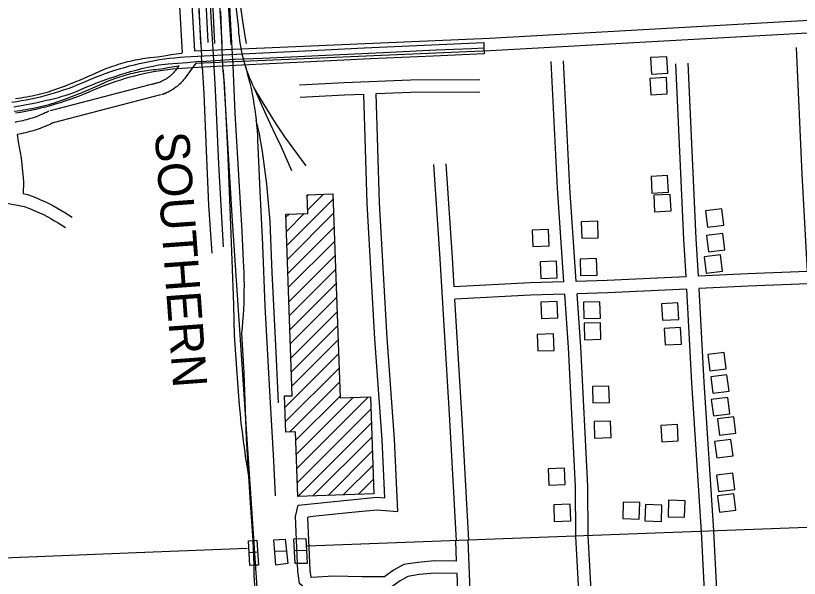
# Model space of a CAD drawing. Extents: x 3313447 to 3351316, y 703786 to 729172.
# Drawn here: x 3329944 to 3331846, y 717443 to 718809 of the extents above; entities that cross this region are included whole.
import ezdxf

# ---------------------------------------------------------------- set-up
doc = ezdxf.new("R2010")
doc.units = 0
for name, color, linetype in [('V-BLDG-OTLN', 7, 'Continuous'), ('V-BRDG-OTLN', 7, 'Continuous'), ('V-RAIL-IDEN', 7, 'Continuous'), ('V-RAIL-TRAK', 7, 'Continuous'), ('V-ROAD-CNTR', 7, 'Continuous')]:
    doc.layers.add(name, color=color, linetype=linetype)

msp = doc.modelspace()

# ---------------------------------------------------------------- linework, layer by layer
at = {"layer": 'V-BLDG-OTLN'}
for p, q in [((3330602.3, 718250.8), (3330714.6, 718363.2)), ((3330651.4, 718370.7), (3330654.5, 718373.8)), ((3330652.6, 718336.5), (3330691.1, 718375)), ((3330599.9, 718319.2), (3330607.8, 718327)), ((3330601.1, 718285), (3330644.4, 718328.3)), ((3330603.5, 718216.7), (3330715.8, 718329)), ((3330604.7, 718182.5), (3330717, 718294.9)), ((3330605.8, 718148.4), (3330718.2, 718260.7)), ((3330607, 718114.2), (3330719.4, 718226.5)), ((3330608.2, 718080), (3330720.6, 718192.4)), ((3330609.4, 718045.9), (3330721.8, 718158.2)), ((3330610.6, 718011.7), (3330723, 718124)), ((3330611.8, 717977.5), (3330724.1, 718089.9)), ((3330613, 717943.4), (3330725.3, 718055.7)), ((3330614.2, 717909.2), (3330726.5, 718021.6)), ((3330597.5, 717857.1), (3330727.7, 717987.4)), ((3330598.7, 717823), (3330728.9, 717953.2)), ((3330608.8, 717797.8), (3330730.1, 717919.1)), ((3330624.3, 717777.9), (3330731.3, 717884.9)), ((3330626.7, 717709.6), (3330800, 717882.8)), ((3330625.5, 717743.8), (3330763.3, 717881.6)), ((3330627.9, 717675.4), (3330806, 717853.6)), ((3330629.1, 717641.3), (3330807.2, 717819.4)), ((3330665.7, 717642.5), (3330808.4, 717785.3)), ((3330702.3, 717643.8), (3330809.6, 717751.1)), ((3330739, 717645.1), (3330810.8, 717716.9)), ((3330775.6, 717646.4), (3330812, 717682.8))]:
    msp.add_line(p, q, dxfattribs=at)
for points in [[(3331526.7, 718669.1), (3331524.5, 718709), (3331484.6, 718706.8), (3331486.8, 718666.9)], [(3331525.6, 718618.5), (3331523.4, 718658.4), (3331483.4, 718656.2), (3331485.6, 718616.3)], [(3331528.3, 718380.2), (3331526.1, 718420.2), (3331486.2, 718418), (3331488.4, 718378)], [(3330629.1, 717641.3), (3330623.6, 717798.3), (3330599.5, 717797.5), (3330596.5, 717885.4), (3330615, 717886), (3330599.6, 718326.8), (3330652.9, 718328.6), (3330651.3, 718373.7), (3330714.2, 718375.8), (3330731.4, 717880.5), (3330805, 717883), (3330813.2, 717647.7)], [(3331534.7, 718334.8), (3331532.5, 718374.7), (3331492.6, 718372.5), (3331494.8, 718332.6)], [(3331618, 718334.5), (3331623.1, 718294.9), (3331662.8, 718299.9), (3331657.7, 718339.6)], [(3331316.7, 718308.3), (3331317.9, 718268.3), (3331357.9, 718269.5), (3331356.7, 718309.5)], [(3331238.9, 718249.4), (3331237.3, 718289.3), (3331197.3, 718287.7), (3331198.9, 718247.8)], [(3331620.6, 718274.9), (3331625.7, 718235.3), (3331665.4, 718240.3), (3331660.3, 718280)], [(3331614.8, 718223), (3331619.9, 718183.3), (3331659.6, 718188.4), (3331654.5, 718228.1)], [(3331258.5, 718172.4), (3331256.9, 718212.3), (3331216.9, 718210.7), (3331218.5, 718170.8)], [(3331314, 718217.5), (3331315.1, 718177.6), (3331355.1, 718178.7), (3331354, 718218.7)], [(3331260.1, 718074.9), (3331258.5, 718114.8), (3331218.5, 718113.3), (3331220.1, 718073.3)], [(3331322.1, 718112.9), (3331323.3, 718073), (3331363.3, 718074.1), (3331362.1, 718114.1)], [(3331553.5, 718071.3), (3331551.3, 718111.2), (3331511.3, 718109), (3331513.5, 718069.1)], [(3331323.5, 718061.8), (3331324.6, 718021.8), (3331364.6, 718023), (3331363.4, 718063)], [(3331251, 717996.1), (3331249.4, 718036.1), (3331209.4, 718034.5), (3331211, 717994.5)], [(3331560.1, 718011.3), (3331557.9, 718051.3), (3331517.9, 718049.1), (3331520.1, 718009.1)], [(3331623.6, 717985.9), (3331628.7, 717946.2), (3331668.3, 717951.3), (3331663.2, 717990.9)], [(3331630.8, 717931.7), (3331635.9, 717892), (3331675.5, 717897.1), (3331670.4, 717936.7)], [(3331343.7, 717908.3), (3331344.9, 717868.3), (3331384.9, 717869.5), (3331383.7, 717909.5)], [(3331632.4, 717876.6), (3331637.5, 717836.9), (3331677.2, 717842), (3331672.1, 717881.7)], [(3331647.4, 717829.9), (3331652.5, 717790.2), (3331692.2, 717795.3), (3331687.1, 717835)], [(3331348, 717823.1), (3331349.2, 717783.1), (3331389.1, 717784.2), (3331388, 717824.2)], [(3331552.2, 717776.3), (3331550, 717816.2), (3331510, 717814), (3331512.2, 717774.1)], [(3331640.4, 717774.4), (3331645.5, 717734.8), (3331685.2, 717739.9), (3331680.1, 717779.5)], [(3331277.9, 717670.4), (3331276.3, 717710.3), (3331236.3, 717708.8), (3331237.9, 717668.8)], [(3331644.8, 717693), (3331649.9, 717653.4), (3331689.6, 717658.5), (3331684.5, 717698.1)], [(3331647.4, 717643), (3331652.5, 717603.3), (3331692.2, 717608.4), (3331687.1, 717648.1)], [(3331291.3, 717582.3), (3331289.7, 717622.3), (3331249.8, 717620.7), (3331251.3, 717580.8)], [(3331417.3, 717587.8), (3331457.2, 717586.5), (3331458.5, 717626.5), (3331418.5, 717627.8)], [(3331471.2, 717581.8), (3331511.2, 717580.6), (3331512.4, 717620.6), (3331472.4, 717621.8)], [(3331527.5, 717592.1), (3331567.4, 717590.8), (3331568.7, 717630.8), (3331528.7, 717632.1)]]:
    msp.add_lwpolyline(points, close=True, dxfattribs=at)
at = {"layer": 'V-BRDG-OTLN'}
for p, q in [((3330510.5, 717505.7), (3330531.5, 717506.8)), ((3330572.9, 717508.7), (3330601.3, 717509.7)), ((3330620.7, 717510.4), (3330649.5, 717511.3))]:
    msp.add_line(p, q, dxfattribs=at)
for points in [[(3329935.1, 718598.8), (3329946.7, 718600.5), (3329958.2, 718602.3), (3329969.8, 718604.4), (3329981.3, 718606.6), (3329992.7, 718609.1), (3330004.2, 718611.8), (3330015.5, 718614.6), (3330026.8, 718617.7), (3330038.1, 718621), (3330049.3, 718624.5), (3330060.4, 718628.2), (3330071.5, 718632), (3330082.5, 718636.1), (3330093.4, 718640.4), (3330104.3, 718644.8), (3330115.1, 718649.5), (3330126.5, 718654.4), (3330137.9, 718659.1), (3330149.5, 718663.6), (3330161.1, 718667.9), (3330172.8, 718672), (3330184.6, 718675.9), (3330196.4, 718679.6), (3330208.3, 718683.1), (3330220.3, 718686.4), (3330232.3, 718689.5), (3330244.4, 718692.3), (3330256.5, 718695), (3330268.7, 718697.5), (3330280.9, 718699.7), (3330293.1, 718701.8), (3330305.4, 718703.6), (3330317.7, 718705.2), (3330330, 718706.6), (3330342.3, 718707.8), (3330354.7, 718708.8), (3330527.2, 718717.6), (3330646.5, 718723.1), (3330789.5, 718730.2), (3330954.5, 718737.4), (3331080.6, 718743.6), (3331080.7, 718730.5), (3331080.8, 718716), (3330957.7, 718710.5), (3330805.1, 718703.4), (3330627.2, 718695.1), (3330492.8, 718688.6), (3330371.9, 718682), (3330360.2, 718681.5), (3330348.4, 718680.7), (3330336.7, 718679.8), (3330325, 718678.7), (3330313.3, 718677.3), (3330301.6, 718675.7), (3330290, 718673.9), (3330278.4, 718672), (3330266.8, 718669.8), (3330255.3, 718667.3), (3330243.8, 718664.7), (3330232.4, 718661.9), (3330221, 718658.9), (3330209.7, 718655.7), (3330198.4, 718652.2), (3330187.2, 718648.6), (3330176.1, 718644.8), (3330165, 718640.7), (3330154, 718636.5), (3330143.1, 718632.1), (3330132.3, 718627.5), (3330121.5, 718622.6), (3330110.1, 718617.9), (3330098.6, 718613.3), (3330087, 718608.9), (3330075.4, 718604.7), (3330063.7, 718600.7), (3330051.9, 718597), (3330040, 718593.4), (3330028.1, 718590), (3330016.2, 718586.8), (3330004.1, 718583.8), (3329992.1, 718581), (3329980, 718578.4), (3329967.8, 718576), (3329955.7, 718573.8), (3329943.4, 718571.8)], [(3329940.1, 718587), (3329953.3, 718589.3), (3329966.5, 718591.7), (3329979.7, 718594.3), (3329992.9, 718597.2), (3330005.9, 718600.2), (3330019, 718603.4), (3330028.7, 718605.4), (3330038.3, 718607.7), (3330047.9, 718610.2), (3330057.4, 718612.9), (3330066.9, 718615.9), (3330076.2, 718619), (3330085.5, 718622.4), (3330094.8, 718626), (3330103.9, 718629.8), (3330116.8, 718635.4), (3330129.8, 718640.8), (3330143, 718646), (3330156.1, 718651), (3330169.4, 718655.7), (3330182.8, 718660.3), (3330196.2, 718664.7), (3330209.6, 718668.8), (3330223.2, 718672.7), (3330236.8, 718676.5), (3330250.4, 718680), (3330264.1, 718683.3), (3330277.9, 718686.3), (3330291.7, 718689.2), (3330314.6, 718691.3), (3330337.4, 718693.3), (3330360.3, 718695.2), (3330383.3, 718696.9), (3330406.2, 718698.5), (3330429.1, 718700), (3330452.1, 718701.3), (3330475, 718702.6), (3330498, 718703.7), (3330521, 718704.7), (3330543.9, 718705.5), (3330679.7, 718712.1), (3330836, 718719.3), (3330964.7, 718725.9), (3331050.3, 718729.2), (3331080.7, 718730.5)]]:
    msp.add_lwpolyline(points, dxfattribs=at)
for points in [[(3330529.7, 717535.1), (3330533.6, 717474.6), (3330523.2, 717474.2), (3330512.4, 717473.6), (3330508.9, 717533.8), (3330520.4, 717534.5)], [(3330575.4, 717474.3), (3330570.8, 717536.4), (3330598.2, 717537.4), (3330605, 717478.6)], [(3330622.1, 717478.3), (3330619.4, 717538.7), (3330648.1, 717539.4), (3330651.3, 717478.9)]]:
    msp.add_lwpolyline(points, close=True, dxfattribs=at)
at = {"layer": 'V-RAIL-TRAK'}
for p, q in [((3330396.7, 718683.3), (3330395.2, 718710.9)), ((3330425.6, 718684.9), (3330424, 718712.4)), ((3330471.6, 718687.4), (3330470.2, 718714.7)), ((3330493.4, 718715.9), (3330500.6, 718688.9)), ((3330588.3, 718489.8), (3330613.8, 718432.3))]:
    msp.add_line(p, q, dxfattribs=at)
for points in [[(3330381.3, 719000), (3330389, 718819.3), (3330395.2, 718710.9)], [(3330470.2, 718714.7), (3330464.9, 718816.1), (3330459.5, 718928.5), (3330454, 719000)], [(3330454, 719000), (3330472.8, 718879.6), (3330484.1, 718784.1), (3330484.6, 718775), (3330485.3, 718765.9), (3330486.3, 718756.8), (3330487.5, 718747.7), (3330488.9, 718738.6), (3330490.5, 718729.6), (3330492.3, 718720.6), (3330493.4, 718715.9)], [(3330424, 718712.4), (3330418.5, 718805.1), (3330412.1, 718930.4)], [(3330525.8, 717402.3), (3330523.2, 717449.5), (3330523.2, 717474.2), (3330520.4, 717534.5), (3330514.2, 717624.8), (3330510, 717689.9), (3330506.4, 717711.5), (3330503.1, 717733.1), (3330499.9, 717754.7), (3330497, 717776.3), (3330494.3, 717798), (3330491.8, 717819.7), (3330489.5, 717841.5), (3330487.4, 717863.2), (3330485.6, 717885), (3330484, 717906.8), (3330482.6, 717928.6), (3330474.9, 718033), (3330473.8, 718106.5), (3330469.5, 718214.8), (3330465.1, 718341), (3330459.4, 718484), (3330450.8, 718644.9), (3330446.6, 718683.8), (3330442.2, 718818.4)], [(3330396.7, 718683.3), (3330400.4, 718619.5), (3330405.4, 718500.8), (3330412.2, 718348.3), (3330419.9, 718231.8)], [(3330448.5, 718247), (3330437.6, 718448.2), (3330428.9, 718628.4), (3330425.6, 718684.9)], [(3330492.9, 718037.3), (3330494.4, 718051.9), (3330495.7, 718066.5), (3330496.8, 718081.2), (3330497.6, 718095.9), (3330498.3, 718110.6), (3330498.8, 718125.3), (3330499, 718140), (3330499.1, 718154.7), (3330498.9, 718169.4), (3330498.6, 718184.1), (3330498, 718198.8), (3330497.2, 718213.5), (3330494, 718285.3), (3330485.8, 718421.3), (3330477.2, 718571.7), (3330471.6, 718687.4)], [(3330500.6, 718688.9), (3330502.7, 718681.7), (3330506.2, 718669.3), (3330509.4, 718656.8), (3330512.4, 718644.3), (3330515.3, 718631.7), (3330517.8, 718619.1), (3330520.2, 718606.4), (3330522.4, 718593.7), (3330524.3, 718580.9), (3330526.1, 718568.2), (3330527.6, 718555.4), (3330527.7, 718554.6), (3330528.9, 718542.5), (3330529.9, 718529.7), (3330530.8, 718516.8), (3330531.4, 718504), (3330531.8, 718491.1), (3330536.8, 718382.7), (3330542.8, 718252), (3330549.2, 718103), (3330559.6, 717911.6), (3330569.6, 717727.9), (3330573.7, 717642.7)], [(3330500.6, 718688.9), (3330501.8, 718685.3), (3330504.6, 718676.6), (3330507.7, 718668), (3330511, 718659.4), (3330514.5, 718651), (3330518.2, 718642.6), (3330522.1, 718634.3), (3330522.2, 718634.2), (3330532.2, 718616.9), (3330542.4, 718599.6), (3330552.8, 718582.4), (3330563.4, 718565.3), (3330574.2, 718548.4), (3330585.2, 718531.5), (3330596.3, 718514.8), (3330648.1, 718443.9)], [(3330522.2, 718634.2), (3330535, 718605.2), (3330548, 718576.2), (3330561.2, 718547.3), (3330574.7, 718518.5), (3330588.3, 718489.8)], [(3330582.4, 717868.8), (3330576, 717991.5), (3330566.5, 718184.7), (3330561.4, 718309.1), (3330553.3, 718399.7), (3330543, 718479.1), (3330535.4, 718525.4), (3330527.7, 718554.6)], [(3330510, 717689.9), (3330504.2, 717782.2), (3330498.7, 717941.5), (3330492.9, 718037.3)]]:
    msp.add_lwpolyline(points, dxfattribs=at)
at = {"layer": 'V-ROAD-CNTR'}
for points in [[(3330000.9, 727371.9), (3330011.6, 727012.1), (3330035.2, 726652.6), (3330064.9, 725878.2), (3330103.9, 725200.1), (3330125.1, 724765.2), (3330141.9, 724403.2), (3330158.8, 724097.3), (3330186.3, 723532.1), (3330236.4, 722578.7), (3330273.8, 721897.8), (3330314.5, 721094.9), (3330366.7, 720143), (3330425.8, 719049.4), (3330444.1, 718741)], [(3330466.9, 718738.2), (3330443.3, 719091.6), (3330425.1, 719389.4), (3330397.6, 719905.3), (3330375.8, 720281.9), (3330354.7, 720674.1), (3330332.4, 721137.8), (3330309.1, 721591.1), (3330299.2, 721854.1), (3330279.3, 722188.2), (3330255.7, 722605.3), (3330239.5, 722940.1), (3330206.8, 723536.2), (3330170.6, 724242), (3330145.9, 724754), (3330120.4, 725277), (3330081.8, 725930.6), (3330062.3, 726434.2), (3330049.6, 726666.1), (3330008.6, 727333.2), (3330005.4, 727371.9)], [(3330346.2, 720517.6), (3330346.2, 720517.8), (3330333.8, 720413.1), (3330331, 720255.6), (3330331.8, 720130.7), (3330346.1, 719942), (3330384.7, 719228.9), (3330387.9, 718849.5), (3330392.4, 718740.9)], [(3330427.7, 718740.8), (3330417.4, 718942.8), (3330391, 719432.4), (3330367.7, 719842.1), (3330351.1, 720136.8), (3330339.7, 720384.5)], [(3330384.8, 719216.7), (3330406.3, 718825), (3330410.1, 718743.5)], [(3330323.9, 719141.4), (3330348.2, 718718)], [(3330353.8, 719144), (3330377.9, 718723)], [(3330504.3, 718741.1), (3330501.1, 718758.5), (3330495.4, 718795), (3330480, 718904.4), (3330468.4, 719008.7)], [(3330377.9, 718723), (3331094.4, 718754.3), (3331883.9, 718798.3)], [(3330381.1, 718693.1), (3331095.9, 718724.3), (3332549.7, 718805.3)], [(3331865.5, 718187.8), (3331852.6, 718423.8), (3331839.2, 718731.2)], [(3330148.6, 718674.1), (3330154, 718676.4), (3330159.6, 718678.6), (3330165.1, 718680.8), (3330170.7, 718682.9), (3330176.4, 718685), (3330182.1, 718686.9), (3330187.7, 718688.8), (3330193.5, 718690.6), (3330199.2, 718692.3), (3330205, 718694), (3330210.8, 718695.5), (3330216.6, 718697), (3330222.4, 718698.4), (3330228.3, 718699.7), (3330234.1, 718701), (3330240, 718702.1), (3330245.9, 718703.2), (3330251.8, 718704.2), (3330257.7, 718705.1), (3330263.7, 718706), (3330269.6, 718706.7), (3330288, 718708.8)], [(3330288, 718708.8), (3330309.1, 718712.2), (3330321.2, 718714), (3330333.3, 718715.8), (3330348.2, 718717.9)], [(3330340.1, 718687.4), (3330331.7, 718675.6), (3330330.2, 718673.7), (3330328.7, 718671.9), (3330327.2, 718670.1), (3330325.6, 718668.3), (3330324, 718666.6), (3330322.3, 718665), (3330320.6, 718663.3), (3330318.8, 718661.8), (3330317, 718660.3), (3330315.1, 718658.8), (3330313.2, 718657.4), (3330311.3, 718656.1), (3330309.3, 718654.8), (3330307.3, 718653.6), (3330305.2, 718652.4), (3330303.1, 718651.3), (3330301, 718650.2), (3330298.9, 718649.2), (3330296.7, 718648.3), (3330294.5, 718647.4), (3330292.3, 718646.6), (3330290, 718645.9), (3330274.9, 718641.3)], [(3330289.9, 718678.6), (3330301.9, 718680.6), (3330313.7, 718682.5), (3330339.4, 718686.5)], [(3330381.1, 718693.1), (3330355.8, 718657.8), (3330353.9, 718655.2), (3330351.8, 718652.7), (3330349.7, 718650.2), (3330347.6, 718647.9), (3330345.3, 718645.5), (3330343, 718643.3), (3330340.7, 718641.1), (3330338.3, 718639), (3330335.8, 718636.9), (3330333.2, 718634.9), (3330330.6, 718633), (3330328, 718631.2), (3330325.3, 718629.4), (3330322.5, 718627.7), (3330319.7, 718626.1), (3330316.9, 718624.6), (3330314, 718623.2), (3330311.1, 718621.8), (3330308.1, 718620.6), (3330305.1, 718619.4), (3330302.1, 718618.3), (3330299.1, 718617.3), (3330309.2, 718620.3)], [(3331274.6, 718162.7), (3331259, 718389.4), (3331243.6, 718697.4)], [(3331304.6, 718163.6), (3331288.9, 718391.2), (3331273.6, 718698.9)], [(3331571, 718174.8), (3331566, 718265.9), (3331545.9, 718692)], [(3331601, 718176.2), (3331595.9, 718267.4), (3331575.9, 718693.4)], [(3330027.5, 718624.9), (3330036.9, 718628.2), (3330046.2, 718631.5), (3330055.4, 718635), (3330064.7, 718638.4), (3330073.9, 718642), (3330083.1, 718645.6), (3330092.3, 718649.3), (3330101.4, 718653.1), (3330110.5, 718657), (3330119.5, 718660.9), (3330128.6, 718664.9), (3330137.6, 718669), (3330146.6, 718673.1), (3330148.1, 718673.8)], [(3330160.3, 718646.4), (3330165.5, 718648.7), (3330170.7, 718650.8), (3330175.9, 718652.8), (3330181.1, 718654.8), (3330186.4, 718656.7), (3330191.7, 718658.5), (3330197, 718660.3), (3330202.3, 718661.9), (3330207.6, 718663.5), (3330213, 718665.1), (3330218.4, 718666.5), (3330223.8, 718667.9), (3330229.2, 718669.2), (3330234.7, 718670.4), (3330240.1, 718671.6), (3330245.6, 718672.7), (3330251.1, 718673.7), (3330256.6, 718674.6), (3330262.1, 718675.5), (3330267.6, 718676.2), (3330273.2, 718676.9), (3330278.7, 718677.5), (3330284.3, 718678.1), (3330288.7, 718678.5)], [(3330448, 718675.5), (3330468.9, 718322.6), (3330537.9, 717299.3), (3330567.2, 716734)], [(3330288.3, 718645.3), (3330027.5, 718577.5)], [(3330037.4, 718596.6), (3330046.9, 718599.9), (3330056.4, 718603.3), (3330065.9, 718606.8), (3330075.4, 718610.4), (3330084.8, 718614.1), (3330094.2, 718617.8), (3330103.6, 718621.6), (3330113, 718625.5), (3330122.3, 718629.4), (3330131.6, 718633.4), (3330140.8, 718637.5), (3330150.1, 718641.7), (3330159.2, 718645.9), (3330160.8, 718646.7)], [(3330632.7, 718640.7), (3330741.1, 718646.1), (3330902.4, 718652.9), (3331070.6, 718653.7)], [(3329943.8, 718607.2), (3329950.6, 718608.2), (3329957.4, 718609.3), (3329964.1, 718610.4), (3329970.9, 718611.6), (3329977.6, 718612.9), (3329984.3, 718614.2), (3329991, 718615.7), (3329997.7, 718617.2), (3330004.3, 718618.8), (3330011, 718620.5), (3330017.6, 718622.2), (3330024.2, 718624), (3330028.3, 718625.2)], [(3330295.8, 718616.3), (3330035.1, 718548.5)], [(3331015.2, 717454.2), (3330961.4, 717454.8), (3330923.4, 717451.6), (3330896, 717447.3), (3330877.1, 717436.8), (3330848.8, 717416.7), (3330784.8, 717416.3), (3330717.2, 717418.1), (3330651.5, 717413.6), (3330633.2, 717430.1), (3330629.2, 717460.1), (3330623.3, 717592.6), (3330630, 717620), (3330669.6, 717624), (3330757, 717632.9), (3330820.6, 717639.4), (3330840.1, 717637.8), (3330833.3, 717778.6), (3330815.8, 718024.1), (3330796.9, 718352.7), (3330789.3, 718618.1)], [(3330634.2, 718610.7), (3330742.4, 718616.2), (3330789.3, 718618.1)], [(3331014, 717484.2), (3330960.3, 717484.8), (3330919.8, 717481.4), (3330886.1, 717476.1), (3330861.1, 717462.2), (3330839.1, 717446.6), (3330785.1, 717446.3), (3330716.6, 717448.1), (3330662.2, 717444.4), (3330661.4, 717445), (3330659.1, 717462.8), (3330653.5, 717589.6), (3330654.1, 717592.3), (3330672.6, 717594.1), (3330760, 717603.1), (3330820.9, 717609.3), (3330871.7, 717605.2), (3330863.2, 717780.4), (3330845.7, 718026), (3330826.8, 718354), (3330819.3, 718619.4)], [(3330819.3, 718619.4), (3330903.1, 718622.9), (3331070.7, 718623.7)], [(3329940.8, 718576.6), (3329947.9, 718577.5), (3329955, 718578.5), (3329962.1, 718579.6), (3329969.2, 718580.8), (3329976.3, 718582.1), (3329983.4, 718583.5), (3329990.4, 718584.9), (3329997.5, 718586.4), (3330004.5, 718588), (3330011.5, 718589.6), (3330018.4, 718591.4), (3330025.4, 718593.2), (3330032.3, 718595.1), (3330036.6, 718596.3)], [(3330024.8, 718576.5), (3330020.3, 718574.3), (3330016, 718572.3), (3330011.5, 718570.4), (3330007.1, 718568.5), (3330002.6, 718566.7), (3329998.1, 718564.9), (3329993.6, 718563.2), (3329989.1, 718561.6), (3329984.5, 718560.1), (3329979.9, 718558.7), (3329975.3, 718557.3), (3329970.6, 718556), (3329965.9, 718554.7), (3329961.3, 718553.5), (3329956.6, 718552.5), (3329951.8, 718551.4), (3329947.1, 718550.5), (3329942.4, 718549.6)], [(3330037.8, 718549.5), (3330033.1, 718547.2), (3330028.3, 718545), (3330023.5, 718542.8), (3330018.6, 718540.8), (3330013.7, 718538.8), (3330008.8, 718536.9), (3330003.8, 718535), (3329998.8, 718533.3), (3329993.8, 718531.6), (3329988.7, 718530), (3329983.6, 718528.5), (3329978.5, 718527), (3329973.4, 718525.7), (3329968.3, 718524.4), (3329963.1, 718523.2), (3329957.9, 718522.1), (3329952.7, 718521), (3329948, 718520.2)], [(3329962.9, 718376.4), (3329963.8, 718406.3), (3329958.5, 718463.2), (3329951.3, 718502), (3329949, 718520.3)], [(3331013.6, 717533.6), (3330998, 717827.6), (3330974.1, 718218.5), (3330958.8, 718446.9)], [(3331008.3, 718150.4), (3331004.1, 718220.4), (3330988.8, 718448.9)], [(3329684, 718401.3), (3329749.2, 718388.9), (3329871.5, 718362.6), (3329944.9, 718349.2), (3329965, 718345.6), (3329973.5, 718342.3), (3329983.1, 718338.4), (3329992.6, 718334.3), (3330002, 718330.1), (3330011.3, 718325.5), (3330020.5, 718320.8), (3330029.6, 718315.9), (3330038.6, 718310.8), (3330047.5, 718305.5), (3330056.3, 718300), (3330065, 718294.2)], [(3329962.6, 718376.5), (3329973.1, 718374.6), (3329984.5, 718370.3), (3329994.7, 718366.1), (3330004.8, 718361.8), (3330014.8, 718357.2), (3330024.7, 718352.4), (3330034.5, 718347.4), (3330044.2, 718342.2), (3330053.7, 718336.7), (3330063.2, 718331.1), (3330072.5, 718325.3), (3330081.6, 718319.3)], [(3331865.5, 718187.8), (3331720.5, 718181.8), (3331601, 718176.2)], [(3331571, 718174.8), (3331379.9, 718165.9), (3331304.6, 718163.6)], [(3331274.6, 718162.7), (3331192.6, 718160.2), (3331008.3, 718150.4)], [(3331867.2, 718157.8), (3331721.8, 718151.9), (3331602.7, 718146.3)], [(3331276.7, 718132.7), (3331193.8, 718130.3), (3331010.2, 718120.5)], [(3331303.4, 717545.2), (3331302.4, 717665.3), (3331285.6, 718003.1), (3331276.7, 718132.7)], [(3331572.7, 718144.9), (3331381.1, 718135.9), (3331306.7, 718133.6)], [(3331333.4, 717545.4), (3331332.4, 717666.2), (3331315.5, 718004.9), (3331306.7, 718133.6)], [(3331608.4, 717555.8), (3331585.4, 717917.2), (3331572.7, 718144.9)], [(3331638.3, 717557.7), (3331615.3, 717919), (3331602.7, 718146.3)], [(3331043.5, 717535.2), (3331027.9, 717829.3), (3331010.2, 718120.5)], [(3332124.5, 717575.6), (3330651.4, 717520.3)], [(3331336.2, 716952.5), (3331303.4, 717544.5)], [(3331366.2, 716953.6), (3331333.3, 717546.2)], [(3331638.6, 716963.5), (3331608.4, 717556)], [(3331668.5, 716964.6), (3331638.4, 717557.6)], [(3331014, 717484.2), (3331012.1, 717533.8)], [(3331051.8, 717289.7), (3331042, 717535)], [(3330506.3, 717514.8), (3330278, 717506.2), (3328120, 717419.7)], [(3331021.8, 717288.5), (3331015.2, 717454.2)]]:
    msp.add_lwpolyline(points, dxfattribs=at)

# ---------------------------------------------------------------- texts
at = {"layer": 'V-RAIL-IDEN'}
msp.add_text('SOUTHERN', height=83, rotation=274.1597, dxfattribs=at).set_placement((3330281.5, 718524.2))

doc.saveas('drawing.dxf')
